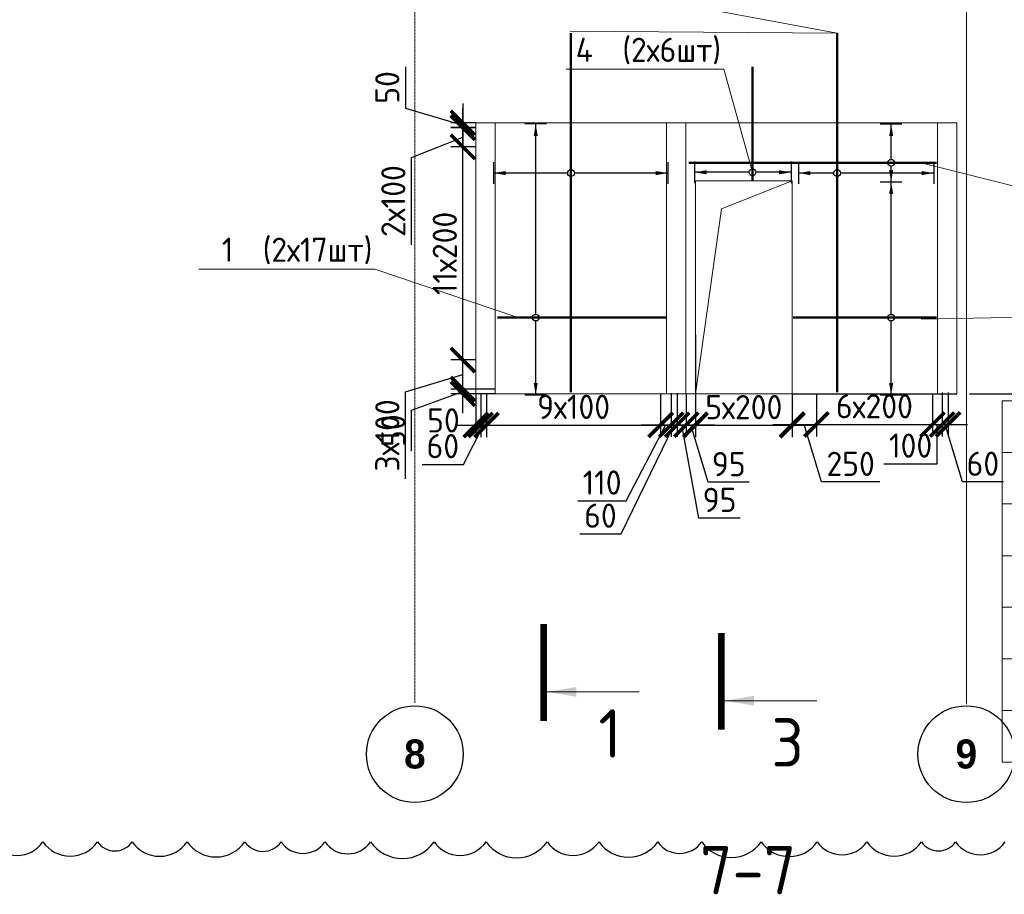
# Model space of a CAD drawing. Header units: millimetres. Extents: x 247266 to 730847, y -636031 to 10052.
# Tile 261 of 330: x 568591 to 578768, y -179055 to -170019. Entities that reach past the tile are written whole.
import ezdxf
from ezdxf import colors
from ezdxf.entities.mleader import LeaderData, LeaderLine
from ezdxf.math import Vec2, Vec3

# ---------------------------------------------------------------- set-up
doc = ezdxf.new("R2010")
doc.units = ezdxf.units.MM
doc.set_wipeout_variables(frame=1)
for name, pattern in [('______5', [1100, 800, -100, 100, -100]), ('________', [0]), ('осевая', [50.8, 31.75, -6.35, 6.35, -6.35])]:
    doc.linetypes.add(name, pattern=pattern)
for name, color, linetype, lineweight in [('Standard', 7, 'Continuous', 25), ('АрмСтер', 7, 'Continuous', 50), ('АС-Таблицы', 7, 'Continuous', 20), ('Оси', 7, '______5', 18), ('подоснова', 7, 'Continuous', 5), ('Узлы', 7, 'Continuous', 0)]:
    doc.layers.add(name, color=color, linetype=linetype, lineweight=lineweight)
doc.layers.add('Исправления', color=1, linetype='Continuous')
doc.layers.add('РАЗМЕРЫ', color=7, linetype='Continuous')
doc.styles.add('Century Gothic', font='GOTHIC.TTF')
doc.styles.add('GOST-2.304_Type-B', font='GOST_Common.ttf')
doc.styles.add('ГОСТ', font='GOST_Common.ttf')
doc.dimstyles.new('СПДС', dxfattribs={"dimscale": 100, "dimtxt": 2.5, "dimasz": 2.5, "dimexe": 1.25, "dimexo": 0, "dimtad": 1, "dimdec": 0, "dimtxsty": 'GOST-2.304_Type-B', "dimblk": 'ARCHTICK', "dimcen": 2.5, "dimdle": 2, "dimadec": 0, "dimazin": 2, "dimtfac": 0.75, "dimtdec": 0, "dimtmove": 1, "dimatfit": 3, "dimfxl": 1, "dimtolj": 1, "dimarcsym": 1})

# ---------------------------------------------------------------- blocks, each defined once
blk = doc.blocks.new('NSY101')
at = {"color": 0, "linetype": 'ByBlock', "lineweight": -2}
blk.add_circle((0, 0), 50, dxfattribs=at)
blk = doc.blocks.new('*T3260')
at = {"layer": 'DEFPOINTS', "color": 8, "linetype": 'ByBlock', "lineweight": 0}
for p, q in [((0, 3733), (4233, 3733)), ((0, 0), (0, 3733)), ((561, 0), (561, 3733)), ((1592, 0), (1592, 3733)), ((2660, 0), (2660, 3733)), ((4233, 0), (4233, 3733)), ((0, 3200), (4233, 3200)), ((0, 2667), (4233, 2667)), ((0, 2133), (4233, 2133)), ((0, 1600), (4233, 1600)), ((0, 1067), (4233, 1067)), ((0, 533), (4233, 533)), ((0, 0), (4233, 0))]:
    blk.add_line(p, q, dxfattribs=at)
at = {"layer": 'АС-Таблицы', "color": 0, "char_height": 250, "style": 'ГОСТ'}
for s, insert, width, attachment_point in [('+', (461, 3633), 361.22, 3), ('4,100', (561, 3467), 1031, 4), ('+', (2410, 3633), 568.04, 3), ('22.100', (2660, 3467), 1573.13, 4), ('+', (461, 3100), 361.22, 3), ('+', (2410, 3100), 568.04, 3), ('+', (461, 2567), 361.22, 3), ('+', (2410, 2567), 568.04, 3), ('+', (461, 2033), 361.22, 3), ('+', (2410, 2033), 568.04, 3), ('+', (461, 1500), 361.22, 3), ('+', (2410, 1500), 568.04, 3), ('+', (461, 967), 361.22, 3), ('+', (2410, 967), 568.04, 3)]:
    blk.add_mtext(s, dxfattribs=dict(at, insert=insert, width=width, attachment_point=attachment_point))
blk = doc.blocks.new('*U3033')
at = {"layer": 'РАЗМЕРЫ'}
for p, q in [((112, 800), (-112, 800)), ((112, -1000), (-112, -1000))]:
    blk.add_line(p, q, dxfattribs=at)
at = {"layer": 'РАЗМЕРЫ', "ltscale": 15}
blk.add_line((0, -1000), (0, 800), dxfattribs=at)
at = {"layer": 'РАЗМЕРЫ'}
for points in [[(0, 800), (21, 675), (-21, 675)], [(0, -1000), (21, -875), (-21, -875)]]:
    blk.add_solid(points, dxfattribs=at)
at = {"linetype": 'Continuous', "lineweight": 0}
blk.add_wipeout([(35, 0), (28, 21), (11, 33), (-11, 33), (-28, 21), (-35, 0), (-28, -21), (-11, -33), (11, -33), (28, -21)], dxfattribs=at)
at = {"color": 0, "linetype": 'ByBlock', "lineweight": -2, "ltscale": 100}
blk.add_line((-2263, 0), (1447, 0), dxfattribs=at)
at = {"layer": 'РАЗМЕРЫ'}
blk.add_circle((0, 0), 35, dxfattribs=at)
blk = doc.blocks.new('*U3032')
at = {"layer": 'РАЗМЕРЫ'}
for p, q in [((112, 400), (-112, 400)), ((112, -1000), (-112, -1000))]:
    blk.add_line(p, q, dxfattribs=at)
at = {"layer": 'РАЗМЕРЫ', "ltscale": 15}
blk.add_line((0, -1000), (0, 400), dxfattribs=at)
at = {"layer": 'РАЗМЕРЫ'}
for points in [[(0, 400), (21, 275), (-21, 275)], [(0, -1000), (21, -875), (-21, -875)]]:
    blk.add_solid(points, dxfattribs=at)
at = {"linetype": 'Continuous', "lineweight": 0}
blk.add_wipeout([(35, 0), (28, 21), (11, 33), (-11, 33), (-28, 21), (-35, 0), (-28, -21), (-11, -33), (11, -33), (28, -21)], dxfattribs=at)
at = {"color": 0, "linetype": 'ByBlock', "lineweight": -2, "ltscale": 100}
blk.add_line((-2263, 0), (1447, 0), dxfattribs=at)
at = {"layer": 'РАЗМЕРЫ'}
blk.add_circle((0, 0), 35, dxfattribs=at)
blk = doc.blocks.new('*U3408')
at = {"layer": 'РАЗМЕРЫ'}
for p, q in [((112, 600), (-112, 600)), ((112, -400), (-112, -400))]:
    blk.add_line(p, q, dxfattribs=at)
at = {"layer": 'РАЗМЕРЫ', "ltscale": 15}
blk.add_line((0, -400), (0, 600), dxfattribs=at)
at = {"layer": 'РАЗМЕРЫ'}
for points in [[(0, 600), (21, 475), (-21, 475)], [(0, -400), (21, -275), (-21, -275)]]:
    blk.add_solid(points, dxfattribs=at)
at = {"linetype": 'Continuous', "lineweight": 0}
blk.add_wipeout([(35, 0), (28, 21), (11, 33), (-11, 33), (-28, 21), (-35, 0), (-28, -21), (-11, -33), (11, -33), (28, -21)], dxfattribs=at)
at = {"color": 0, "linetype": 'ByBlock', "lineweight": -2, "ltscale": 100}
blk.add_line((-90, 0), (1090, 0), dxfattribs=at)
at = {"layer": 'РАЗМЕРЫ'}
blk.add_circle((0, 0), 35, dxfattribs=at)
blk = doc.blocks.new('*U3031')
at = {"layer": 'РАЗМЕРЫ'}
for p, q in [((112, 2000), (-112, 2000)), ((112, -800), (-112, -800))]:
    blk.add_line(p, q, dxfattribs=at)
at = {"layer": 'РАЗМЕРЫ', "ltscale": 15}
blk.add_line((0, -800), (0, 2000), dxfattribs=at)
at = {"layer": 'РАЗМЕРЫ'}
for points in [[(0, 2000), (21, 1875), (-21, 1875)], [(0, -800), (21, -675), (-21, -675)]]:
    blk.add_solid(points, dxfattribs=at)
at = {"linetype": 'Continuous', "lineweight": 0}
blk.add_wipeout([(35, 0), (28, 21), (11, 33), (-11, 33), (-28, 21), (-35, 0), (-28, -21), (-11, -33), (11, -33), (28, -21)], dxfattribs=at)
at = {"color": 0, "linetype": 'ByBlock', "lineweight": -2, "ltscale": 100}
blk.add_line((-394, 0), (1346, 0), dxfattribs=at)
at = {"layer": 'РАЗМЕРЫ'}
blk.add_circle((0, 0), 35, dxfattribs=at)
blk = doc.blocks.new('*U3030')
at = {"layer": 'РАЗМЕРЫ'}
for p, q in [((112, 1400), (-112, 1400)), ((112, -800), (-112, -800))]:
    blk.add_line(p, q, dxfattribs=at)
at = {"layer": 'РАЗМЕРЫ', "ltscale": 15}
blk.add_line((0, -800), (0, 1400), dxfattribs=at)
at = {"layer": 'РАЗМЕРЫ'}
for points in [[(0, 1400), (21, 1275), (-21, 1275)], [(0, -800), (21, -675), (-21, -675)]]:
    blk.add_solid(points, dxfattribs=at)
at = {"linetype": 'Continuous', "lineweight": 0}
blk.add_wipeout([(35, 0), (28, 21), (11, 33), (-11, 33), (-28, 21), (-35, 0), (-28, -21), (-11, -33), (11, -33), (28, -21)], dxfattribs=at)
at = {"color": 0, "linetype": 'ByBlock', "lineweight": -2, "ltscale": 100}
blk.add_line((-1012, 0), (468, 0), dxfattribs=at)
at = {"layer": 'РАЗМЕРЫ'}
blk.add_circle((0, 0), 35, dxfattribs=at)
blk = doc.blocks.new('*U3250')
at = {"layer": 'РАЗМЕРЫ'}
for p, q in [((112, 400), (-112, 400)), ((112, -200), (-112, -200))]:
    blk.add_line(p, q, dxfattribs=at)
at = {"layer": 'РАЗМЕРЫ', "ltscale": 15}
blk.add_line((0, -200), (0, 400), dxfattribs=at)
at = {"layer": 'РАЗМЕРЫ'}
for points in [[(0, 400), (21, 275), (-21, 275)], [(0, -200), (21, -75), (-21, -75)]]:
    blk.add_solid(points, dxfattribs=at)
at = {"linetype": 'Continuous', "lineweight": 0}
blk.add_wipeout([(35, 0), (28, 21), (11, 33), (-11, 33), (-28, 21), (-35, 0), (-28, -21), (-11, -33), (11, -33), (28, -21)], dxfattribs=at)
at = {"color": 0, "linetype": 'ByBlock', "lineweight": -2, "ltscale": 100}
blk.add_line((-2092, 0), (468, 0), dxfattribs=at)
at = {"layer": 'РАЗМЕРЫ'}
blk.add_circle((0, 0), 35, dxfattribs=at)
blk = doc.blocks.new('_ArchTick')
at = {"color": 0, "linetype": 'ByBlock', "const_width": 0.15}
blk.add_lwpolyline([(-0.5, -0.5), (0.5, 0.5)], dxfattribs=at)
blk = doc.blocks.new('*D3319')
at = {"layer": 'DEFPOINTS', "color": 0, "ltscale": 100}
for p in [(573172, -173835), (573506, -173835), (573506, -173885)]:
    blk.add_point(p, dxfattribs=at)
at = {"layer": 'РАЗМЕРЫ', "color": 0, "lineweight": -2}
for p, q in [((573172, -174085), (573172, -173635)), ((572641, -174052), (573172, -173860)), ((573506, -173835), (573047, -173835)), ((573506, -173885), (573047, -173885)), ((572641, -174477), (572641, -174052))]:
    blk.add_line(p, q, dxfattribs=at)
at = {"layer": 'РАЗМЕРЫ', "color": 0, "lineweight": -2, "ltscale": 100, "xscale": 250, "yscale": 250, "zscale": 250}
for p, rotation in [((573172, -173835), 270), ((573172, -173885), 90)]:
    blk.add_blockref('_ArchTick', p, dxfattribs=dict(at, rotation=rotation))
at = {"layer": 'РАЗМЕРЫ', "color": 0, "ltscale": 100, "insert": (572453, -174265), "char_height": 250, "attachment_point": 5, "rotation": 90, "style": 'GOST-2.304_Type-B'}
blk.add_mtext('\\A1;50', dxfattribs=at)
blk = doc.blocks.new('*D3320')
at = {"layer": 'DEFPOINTS', "color": 0, "ltscale": 100}
for p in [(573172, -171135), (573306, -171085), (573306, -171135)]:
    blk.add_point(p, dxfattribs=at)
at = {"layer": 'РАЗМЕРЫ', "color": 0, "lineweight": -2}
for p, q in [((572578, -170507), (572578, -170932)), ((572578, -170932), (573172, -171110)), ((573172, -170885), (573172, -171335)), ((573306, -171085), (573047, -171085)), ((573306, -171135), (573047, -171135))]:
    blk.add_line(p, q, dxfattribs=at)
at = {"layer": 'РАЗМЕРЫ', "color": 0, "lineweight": -2, "ltscale": 100, "xscale": 250, "yscale": 250, "zscale": 250}
for p, rotation in [((573172, -171085), 270), ((573172, -171135), 90)]:
    blk.add_blockref('_ArchTick', p, dxfattribs=dict(at, rotation=rotation))
at = {"layer": 'РАЗМЕРЫ', "color": 0, "ltscale": 100, "insert": (572391, -170719), "char_height": 250, "attachment_point": 5, "rotation": 90, "style": 'GOST-2.304_Type-B'}
blk.add_mtext('\\A1;50', dxfattribs=at)
blk = doc.blocks.new('*D3261')
at = {"layer": 'DEFPOINTS', "color": 0, "ltscale": 100}
for p in [(573172, -171334), (573283, -171334), (573306, -173535)]:
    blk.add_point(p, dxfattribs=at)
at = {"layer": 'РАЗМЕРЫ', "color": 0, "lineweight": -2}
for p, q in [((573172, -173735), (573172, -171134)), ((573283, -171334), (573047, -171334)), ((573306, -173535), (573047, -173535))]:
    blk.add_line(p, q, dxfattribs=at)
at = {"layer": 'РАЗМЕРЫ', "color": 0, "lineweight": -2, "ltscale": 100, "xscale": 250, "yscale": 250, "zscale": 250}
for p, rotation in [((573172, -171334), 90), ((573172, -173535), 270)]:
    blk.add_blockref('_ArchTick', p, dxfattribs=dict(at, rotation=rotation))
at = {"layer": 'РАЗМЕРЫ', "color": 0, "ltscale": 100, "insert": (572985, -172434), "char_height": 250, "attachment_point": 5, "rotation": 90, "style": 'GOST-2.304_Type-B'}
blk.add_mtext('\\A1;11х200', dxfattribs=at)
blk = doc.blocks.new('*D3262')
at = {"layer": 'DEFPOINTS', "color": 0, "ltscale": 100}
for p in [(573172, -173535), (573306, -173535), (573306, -173835)]:
    blk.add_point(p, dxfattribs=at)
at = {"layer": 'РАЗМЕРЫ', "color": 0, "lineweight": -2}
for p, q in [((573172, -174035), (573172, -173335)), ((573306, -173535), (573047, -173535)), ((572578, -173863), (573172, -173685)), ((572578, -174764), (572578, -173863)), ((573306, -173835), (573047, -173835))]:
    blk.add_line(p, q, dxfattribs=at)
at = {"layer": 'РАЗМЕРЫ', "color": 0, "lineweight": -2, "ltscale": 100, "xscale": 250, "yscale": 250, "zscale": 250}
for p, rotation in [((573172, -173535), 90), ((573172, -173835), 270)]:
    blk.add_blockref('_ArchTick', p, dxfattribs=dict(at, rotation=rotation))
at = {"layer": 'РАЗМЕРЫ', "color": 0, "ltscale": 100, "insert": (572391, -174314), "char_height": 250, "attachment_point": 5, "rotation": 90, "style": 'GOST-2.304_Type-B'}
blk.add_mtext('\\A1;3х100', dxfattribs=at)
blk = doc.blocks.new('_None')
blk = doc.blocks.new('*D3324')
at = {"layer": 'DEFPOINTS', "color": 0, "ltscale": 100}
for p in [(573172, -171134), (573306, -171134), (573306, -171334)]:
    blk.add_point(p, dxfattribs=at)
at = {"layer": 'РАЗМЕРЫ', "color": 0, "lineweight": -2}
for p, q in [((573172, -171534), (573172, -170934)), ((573306, -171134), (573047, -171134)), ((572641, -171443), (573172, -171234)), ((573306, -171334), (573047, -171334)), ((572641, -172344), (572641, -171443))]:
    blk.add_line(p, q, dxfattribs=at)
at = {"layer": 'РАЗМЕРЫ', "color": 0, "lineweight": -2, "ltscale": 100, "xscale": 250, "yscale": 250, "zscale": 250}
for p, rotation in [((573172, -171134), 90), ((573172, -171334), 270)]:
    blk.add_blockref('_ArchTick', p, dxfattribs=dict(at, rotation=rotation))
at = {"layer": 'РАЗМЕРЫ', "color": 0, "ltscale": 100, "insert": (572453, -171893), "char_height": 250, "attachment_point": 5, "rotation": 90, "style": 'GOST-2.304_Type-B'}
blk.add_mtext('\\A1;2х100', dxfattribs=at)
blk = doc.blocks.new('*D3306')
at = {"layer": 'DEFPOINTS', "color": 0, "ltscale": 100}
for p in [(573306, -173885), (573356, -173885), (573356, -174207)]:
    blk.add_point(p, dxfattribs=at)
at = {"layer": 'РАЗМЕРЫ', "color": 0, "lineweight": -2}
for p, q in [((573306, -173885), (573306, -174332)), ((573356, -173885), (573356, -174332)), ((573106, -174207), (573556, -174207))]:
    blk.add_line(p, q, dxfattribs=at)
at = {"layer": 'РАЗМЕРЫ', "color": 0, "lineweight": -2, "ltscale": 100, "xscale": 250, "yscale": 250, "zscale": 250}
blk.add_blockref('_ArchTick', (573306, -174207), dxfattribs=at)
at = {"layer": 'РАЗМЕРЫ', "color": 0, "lineweight": -2, "ltscale": 100, "xscale": 250, "yscale": 250, "zscale": 250, "rotation": 180}
blk.add_blockref('_ArchTick', (573356, -174207), dxfattribs=at)
at = {"layer": 'РАЗМЕРЫ', "color": 0, "ltscale": 100, "insert": (572971, -174159), "char_height": 250, "attachment_point": 5, "style": 'GOST-2.304_Type-B'}
blk.add_mtext('\\A1;50', dxfattribs=at)
blk = doc.blocks.new('*D3307')
at = {"layer": 'DEFPOINTS', "color": 0, "ltscale": 100}
for p in [(573356, -173877), (573416, -173877), (573416, -174207)]:
    blk.add_point(p, dxfattribs=at)
at = {"layer": 'РАЗМЕРЫ', "color": 0, "lineweight": -2}
for p, q in [((573356, -173877), (573356, -174332)), ((573416, -173877), (573416, -174332)), ((573156, -174207), (573616, -174207)), ((573178, -174613), (573386, -174207)), ((572752, -174613), (573178, -174613))]:
    blk.add_line(p, q, dxfattribs=at)
at = {"layer": 'РАЗМЕРЫ', "color": 0, "lineweight": -2, "ltscale": 100, "xscale": 250, "yscale": 250, "zscale": 250}
blk.add_blockref('_ArchTick', (573356, -174207), dxfattribs=at)
at = {"layer": 'РАЗМЕРЫ', "color": 0, "lineweight": -2, "ltscale": 100, "xscale": 250, "yscale": 250, "zscale": 250, "rotation": 180}
blk.add_blockref('_ArchTick', (573416, -174207), dxfattribs=at)
at = {"layer": 'РАЗМЕРЫ', "color": 0, "ltscale": 100, "insert": (572965, -174425), "char_height": 250, "attachment_point": 5, "style": 'GOST-2.304_Type-B'}
blk.add_mtext('\\A1;60', dxfattribs=at)
blk = doc.blocks.new('*D3308')
at = {"layer": 'DEFPOINTS', "color": 0, "ltscale": 100}
for p in [(573416, -173877), (575216, -173954), (575216, -174207)]:
    blk.add_point(p, dxfattribs=at)
at = {"layer": 'РАЗМЕРЫ', "color": 0, "lineweight": -2}
for p, q in [((573416, -173877), (573416, -174332)), ((575216, -173954), (575216, -174332)), ((573216, -174207), (575416, -174207))]:
    blk.add_line(p, q, dxfattribs=at)
at = {"layer": 'РАЗМЕРЫ', "color": 0, "lineweight": -2, "ltscale": 100, "xscale": 250, "yscale": 250, "zscale": 250, "rotation": 180}
blk.add_blockref('_ArchTick', (573416, -174207), dxfattribs=at)
at = {"layer": 'РАЗМЕРЫ', "color": 0, "lineweight": -2, "ltscale": 100, "xscale": 250, "yscale": 250, "zscale": 250}
blk.add_blockref('_ArchTick', (575216, -174207), dxfattribs=at)
at = {"layer": 'РАЗМЕРЫ', "color": 0, "ltscale": 100, "insert": (574316, -174019), "char_height": 250, "attachment_point": 5, "style": 'GOST-2.304_Type-B'}
blk.add_mtext('\\A1;9х100', dxfattribs=at)
blk = doc.blocks.new('*D3309')
at = {"layer": 'DEFPOINTS', "color": 0, "ltscale": 100}
for p in [(575216, -173893), (575326, -173877), (575326, -174204)]:
    blk.add_point(p, dxfattribs=at)
at = {"layer": 'РАЗМЕРЫ', "color": 0, "lineweight": -2}
for p, q in [((575216, -173893), (575216, -174329)), ((575326, -173877), (575326, -174329)), ((574861, -174989), (575271, -174204)), ((575016, -174204), (575526, -174204)), ((574361, -174989), (574861, -174989))]:
    blk.add_line(p, q, dxfattribs=at)
at = {"layer": 'РАЗМЕРЫ', "color": 0, "lineweight": -2, "ltscale": 100, "xscale": 250, "yscale": 250, "zscale": 250}
blk.add_blockref('_ArchTick', (575216, -174204), dxfattribs=at)
at = {"layer": 'РАЗМЕРЫ', "color": 0, "lineweight": -2, "ltscale": 100, "xscale": 250, "yscale": 250, "zscale": 250, "rotation": 180}
blk.add_blockref('_ArchTick', (575326, -174204), dxfattribs=at)
at = {"layer": 'РАЗМЕРЫ', "color": 0, "ltscale": 100, "insert": (574611, -174801), "char_height": 250, "attachment_point": 5, "style": 'GOST-2.304_Type-B'}
blk.add_mtext('\\A1;110', dxfattribs=at)
blk = doc.blocks.new('*D3310')
at = {"layer": 'DEFPOINTS', "color": 0, "ltscale": 100}
for p in [(575326, -173877), (575387, -173877), (575387, -174204)]:
    blk.add_point(p, dxfattribs=at)
at = {"layer": 'РАЗМЕРЫ', "color": 0, "lineweight": -2}
for p, q in [((575326, -173877), (575326, -174329)), ((575387, -173877), (575387, -174329)), ((574807, -175331), (575357, -174204)), ((575126, -174204), (575587, -174204)), ((574382, -175331), (574807, -175331))]:
    blk.add_line(p, q, dxfattribs=at)
at = {"layer": 'РАЗМЕРЫ', "color": 0, "lineweight": -2, "ltscale": 100, "xscale": 250, "yscale": 250, "zscale": 250}
blk.add_blockref('_ArchTick', (575326, -174204), dxfattribs=at)
at = {"layer": 'РАЗМЕРЫ', "color": 0, "lineweight": -2, "ltscale": 100, "xscale": 250, "yscale": 250, "zscale": 250, "rotation": 180}
blk.add_blockref('_ArchTick', (575387, -174204), dxfattribs=at)
at = {"layer": 'РАЗМЕРЫ', "color": 0, "ltscale": 100, "insert": (574594, -175143), "char_height": 250, "attachment_point": 5, "style": 'GOST-2.304_Type-B'}
blk.add_mtext('\\A1;60', dxfattribs=at)
blk = doc.blocks.new('*D3311')
at = {"layer": 'DEFPOINTS', "color": 0, "ltscale": 100}
for p in [(575387, -173877), (575481, -173891), (575481, -174204)]:
    blk.add_point(p, dxfattribs=at)
at = {"layer": 'РАЗМЕРЫ', "color": 0, "lineweight": -2}
for p, q in [((575387, -173877), (575387, -174329)), ((575481, -173891), (575481, -174329)), ((575187, -174204), (575681, -174204)), ((575612, -175168), (575434, -174204)), ((576038, -175168), (575612, -175168))]:
    blk.add_line(p, q, dxfattribs=at)
at = {"layer": 'РАЗМЕРЫ', "color": 0, "lineweight": -2, "ltscale": 100, "xscale": 250, "yscale": 250, "zscale": 250}
blk.add_blockref('_ArchTick', (575387, -174204), dxfattribs=at)
at = {"layer": 'РАЗМЕРЫ', "color": 0, "lineweight": -2, "ltscale": 100, "xscale": 250, "yscale": 250, "zscale": 250, "rotation": 180}
blk.add_blockref('_ArchTick', (575481, -174204), dxfattribs=at)
at = {"layer": 'РАЗМЕРЫ', "color": 0, "ltscale": 100, "insert": (575825, -174980), "char_height": 250, "attachment_point": 5, "style": 'GOST-2.304_Type-B'}
blk.add_mtext('\\A1;95', dxfattribs=at)
blk = doc.blocks.new('*D3325')
at = {"layer": 'DEFPOINTS', "color": 0, "ltscale": 100}
for p in [(575576, -173276), (575481, -173891), (575576, -174204)]:
    blk.add_point(p, dxfattribs=at)
at = {"layer": 'РАЗМЕРЫ', "color": 0, "lineweight": -2}
for p, q in [((575576, -173276), (575576, -174329)), ((575481, -173891), (575481, -174329)), ((575281, -174204), (575776, -174204)), ((575707, -174798), (575529, -174204)), ((576132, -174798), (575707, -174798))]:
    blk.add_line(p, q, dxfattribs=at)
at = {"layer": 'РАЗМЕРЫ', "color": 0, "lineweight": -2, "ltscale": 100, "xscale": 250, "yscale": 250, "zscale": 250}
blk.add_blockref('_ArchTick', (575481, -174204), dxfattribs=at)
at = {"layer": 'РАЗМЕРЫ', "color": 0, "lineweight": -2, "ltscale": 100, "xscale": 250, "yscale": 250, "zscale": 250, "rotation": 180}
blk.add_blockref('_ArchTick', (575576, -174204), dxfattribs=at)
at = {"layer": 'РАЗМЕРЫ', "color": 0, "ltscale": 100, "insert": (575920, -174611), "char_height": 250, "attachment_point": 5, "style": 'GOST-2.304_Type-B'}
blk.add_mtext('\\A1;95', dxfattribs=at)
blk = doc.blocks.new('*D3326')
at = {"layer": 'DEFPOINTS', "color": 0, "ltscale": 100}
for p in [(575576, -173885), (576576, -173885), (576576, -174209)]:
    blk.add_point(p, dxfattribs=at)
at = {"layer": 'РАЗМЕРЫ', "color": 0, "lineweight": -2}
for p, q in [((575576, -173885), (575576, -174334)), ((576576, -173885), (576576, -174334)), ((575376, -174209), (576776, -174209))]:
    blk.add_line(p, q, dxfattribs=at)
at = {"layer": 'РАЗМЕРЫ', "color": 0, "lineweight": -2, "ltscale": 100, "xscale": 250, "yscale": 250, "zscale": 250, "rotation": 180}
blk.add_blockref('_ArchTick', (575576, -174209), dxfattribs=at)
at = {"layer": 'РАЗМЕРЫ', "color": 0, "lineweight": -2, "ltscale": 100, "xscale": 250, "yscale": 250, "zscale": 250}
blk.add_blockref('_ArchTick', (576576, -174209), dxfattribs=at)
at = {"layer": 'РАЗМЕРЫ', "color": 0, "ltscale": 100, "insert": (576076, -174022), "char_height": 250, "attachment_point": 5, "style": 'GOST-2.304_Type-B'}
blk.add_mtext('\\A1;5х200', dxfattribs=at)
blk = doc.blocks.new('*D3327')
at = {"layer": 'DEFPOINTS', "color": 0, "ltscale": 100}
for p in [(576576, -173885), (576826, -173891), (576826, -174201)]:
    blk.add_point(p, dxfattribs=at)
at = {"layer": 'РАЗМЕРЫ', "color": 0, "lineweight": -2}
for p, q in [((576576, -173885), (576576, -174326)), ((576826, -173891), (576826, -174326)), ((576376, -174201), (577026, -174201)), ((576880, -174795), (576701, -174201)), ((577480, -174795), (576880, -174795))]:
    blk.add_line(p, q, dxfattribs=at)
at = {"layer": 'РАЗМЕРЫ', "color": 0, "lineweight": -2, "ltscale": 100, "xscale": 250, "yscale": 250, "zscale": 250, "rotation": 180}
blk.add_blockref('_ArchTick', (576576, -174201), dxfattribs=at)
at = {"layer": 'РАЗМЕРЫ', "color": 0, "lineweight": -2, "ltscale": 100, "xscale": 250, "yscale": 250, "zscale": 250}
blk.add_blockref('_ArchTick', (576826, -174201), dxfattribs=at)
at = {"layer": 'РАЗМЕРЫ', "color": 0, "ltscale": 100, "insert": (577180, -174608), "char_height": 250, "attachment_point": 5, "style": 'GOST-2.304_Type-B'}
blk.add_mtext('\\A1;250', dxfattribs=at)
blk = doc.blocks.new('*D3312')
at = {"layer": 'DEFPOINTS', "color": 0, "ltscale": 100}
for p in [(576826, -173891), (578026, -173891), (578026, -174201)]:
    blk.add_point(p, dxfattribs=at)
at = {"layer": 'РАЗМЕРЫ', "color": 0, "lineweight": -2}
for p, q in [((576826, -173891), (576826, -174326)), ((578026, -173891), (578026, -174326)), ((576626, -174201), (578226, -174201))]:
    blk.add_line(p, q, dxfattribs=at)
at = {"layer": 'РАЗМЕРЫ', "color": 0, "lineweight": -2, "ltscale": 100, "xscale": 250, "yscale": 250, "zscale": 250, "rotation": 180}
blk.add_blockref('_ArchTick', (576826, -174201), dxfattribs=at)
at = {"layer": 'РАЗМЕРЫ', "color": 0, "lineweight": -2, "ltscale": 100, "xscale": 250, "yscale": 250, "zscale": 250}
blk.add_blockref('_ArchTick', (578026, -174201), dxfattribs=at)
at = {"layer": 'РАЗМЕРЫ', "color": 0, "ltscale": 100, "insert": (577426, -174013), "char_height": 250, "attachment_point": 5, "style": 'GOST-2.304_Type-B'}
blk.add_mtext('\\A1;6х200', dxfattribs=at)
blk = doc.blocks.new('*D3257')
at = {"layer": 'DEFPOINTS', "color": 0, "ltscale": 100}
for p in [(578026, -173891), (578126, -173871), (578126, -174201)]:
    blk.add_point(p, dxfattribs=at)
at = {"layer": 'РАЗМЕРЫ', "color": 0, "lineweight": -2}
for p, q in [((578026, -173891), (578026, -174326)), ((578126, -173871), (578126, -174326)), ((577826, -174201), (578326, -174201)), ((578075, -174607), (578076, -174201)), ((577524, -174607), (578075, -174607))]:
    blk.add_line(p, q, dxfattribs=at)
at = {"layer": 'РАЗМЕРЫ', "color": 0, "lineweight": -2, "ltscale": 100, "xscale": 250, "yscale": 250, "zscale": 250}
blk.add_blockref('_ArchTick', (578026, -174201), dxfattribs=at)
at = {"layer": 'РАЗМЕРЫ', "color": 0, "lineweight": -2, "ltscale": 100, "xscale": 250, "yscale": 250, "zscale": 250, "rotation": 180}
blk.add_blockref('_ArchTick', (578126, -174201), dxfattribs=at)
at = {"layer": 'РАЗМЕРЫ', "color": 0, "ltscale": 100, "insert": (577800, -174419), "char_height": 250, "attachment_point": 5, "style": 'GOST-2.304_Type-B'}
blk.add_mtext('\\A1;100', dxfattribs=at)
blk = doc.blocks.new('*D3258')
at = {"layer": 'DEFPOINTS', "color": 0, "ltscale": 100}
for p in [(578126, -173871), (578187, -173871), (578187, -174201)]:
    blk.add_point(p, dxfattribs=at)
at = {"layer": 'РАЗМЕРЫ', "color": 0, "lineweight": -2}
for p, q in [((578126, -173871), (578126, -174326)), ((578187, -173871), (578187, -174326)), ((577926, -174201), (578387, -174201)), ((578335, -174795), (578157, -174201)), ((578760, -174795), (578335, -174795))]:
    blk.add_line(p, q, dxfattribs=at)
at = {"layer": 'РАЗМЕРЫ', "color": 0, "lineweight": -2, "ltscale": 100, "xscale": 250, "yscale": 250, "zscale": 250}
blk.add_blockref('_ArchTick', (578126, -174201), dxfattribs=at)
at = {"layer": 'РАЗМЕРЫ', "color": 0, "lineweight": -2, "ltscale": 100, "xscale": 250, "yscale": 250, "zscale": 250, "rotation": 180}
blk.add_blockref('_ArchTick', (578187, -174201), dxfattribs=at)
at = {"layer": 'РАЗМЕРЫ', "color": 0, "ltscale": 100, "insert": (578547, -174607), "char_height": 250, "attachment_point": 5, "style": 'GOST-2.304_Type-B'}
blk.add_mtext('\\A1;60', dxfattribs=at)

msp = doc.modelspace()

# ---------------------------------------------------------------- linework, layer by layer
at = {"linetype": 'Continuous', "lineweight": 25, "transparency": 33554687}
for p, q in [((573506.15, -173885.15), (573306.15, -173885.15)), ((576576.15, -173885.15), (578076.15, -173885.15)), ((578076.15, -173885.15), (578276.15, -173885.15))]:
    msp.add_line(p, q, dxfattribs=at)
msp.add_lwpolyline([(578408.49, -173885.15), (581369.46, -173885.15)])
at = {"layer": 'Standard', "linetype": '________', "lineweight": 0, "transparency": 33554687}
for p, q in [((573306.15, -171085.15), (573306.15, -171685.15)), ((573306.15, -171085.15), (578276.15, -171085.15)), ((573506.15, -171685.15), (573506.15, -171085.15)), ((575276.15, -171085.15), (575276.15, -173885.15)), ((575476.15, -173885.15), (575476.15, -171085.15)), ((578076.15, -171085.15), (578076.15, -173885.15)), ((578276.15, -173885.15), (578276.15, -171085.15)), ((578276.15, -171085.15), (578276.15, -173885.15)), ((573306.15, -173885.15), (573306.15, -171685.15)), ((573506.15, -171685.15), (573506.15, -173885.15)), ((575576.15, -173885.15), (575576.15, -171685.15)), ((575576.15, -171685.15), (576576.15, -171685.15)), ((576576.15, -171685.15), (576576.15, -173885.15)), ((578276.15, -173885.15), (573306.15, -173885.15)), ((575276.15, -173885.15), (575476.15, -173885.15)), ((575476.15, -173885.15), (575576.15, -173885.15))]:
    msp.add_line(p, q, dxfattribs=at)
msp.add_lwpolyline([(575576.15, -173885.15), (575846.2, -171972.58), (576576.15, -171685.15)], dxfattribs=at)
at = {"layer": 'Исправления'}
msp.add_lwpolyline([(568297.35, -178514.19, 0.52056705), (568831.82, -178514.19, 0.52056705), (569395.05, -178514.19, 0.52056705), (569753.63, -178514.19, 0.52056705), (570321.95, -178514.19, 0.52056705), (570918.12, -178514.19, 0.52056705), (571292.75, -178514.19, 0.52056705), (571746.47, -178514.19, 0.52056705), (572218.02, -178514.19, 0.52056705), (572875.2, -178514.19, 0.52056705), (573411.62, -178514.19, 0.52056705), (574041.48, -178514.19, 0.52056705), (574578.95, -178514.19, 0.52056705), (575185.74, -178514.19, 0.52056705), (575640.24, -178514.19, 0.52056705), (576254.95, -178514.19, 0.52056705), (576834.8, -178514.19, 0.52056705), (577347.76, -178514.19, 0.52056705), (577911.46, -178514.19, 0.52056705), (578265.41, -178514.19, 0.52056705), (578776.53, -178514.19, 0.52056705)], format="xyb", dxfattribs=at)
at = {"layer": 'Оси', "linetype": 'осевая', "lineweight": 0, "ltscale": 0.3, "transparency": 33554687}
for p, q in [((572676.15, -168722.51), (572676.15, -177078.63)), ((578376.15, -168722.51), (578376.15, -177078.63)), ((578376.15, -168735.39), (578376.15, -177091.5))]:
    msp.add_line(p, q, dxfattribs=at)
at = {"layer": 'Узлы', "linetype": 'Continuous', "lineweight": 0}
for p, q in [((574042.65, -176963.98, 200), (574992.65, -176963.98, 200)), ((575878.86, -177055.32, 200), (576828.86, -177055.32, 200))]:
    msp.add_line(p, q, dxfattribs=at)
at = {"layer": 'Узлы', "linetype": 'Continuous', "lineweight": 0, "const_width": 70, "elevation": 200}
for points in [[(574007.65, -177263.98), (574007.65, -176263.98)], [(575843.86, -177355.32), (575843.86, -176355.32)]]:
    msp.add_lwpolyline(points, dxfattribs=at)
at = {"layer": 'Узлы', "linetype": 'Continuous', "lineweight": 0}
for points in [[(574042.65, -176963.98, 200), (574343.1, -177014.25, 200), (574343.1, -176913.7, 200)], [(575878.86, -177055.32, 200), (576179.31, -177105.59, 200), (576179.31, -177005.04, 200)]]:
    msp.add_solid(points, dxfattribs=at)

# ---------------------------------------------------------------- block references
msp.add_blockref('*T3260', (578745.69, -177689.57))
at = {"layer": 'Оси', "linetype": 'Continuous', "lineweight": 25, "transparency": 33554687, "xscale": 9.999999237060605, "yscale": 9.999999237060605, "zscale": 9.999999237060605}
for p in [(572675.6, -177607.37), (578375.6, -177607.37)]:
    msp.add_blockref('NSY101', p, dxfattribs=at)

# ---------------------------------------------------------------- texts
at = {"layer": 'Оси', "linetype": 'Continuous', "lineweight": 25, "transparency": 33554687, "char_height": 300, "width": 385, "attachment_point": 5, "style": 'Century Gothic'}
for s, insert in [('\\A1;{\\fCentury Gothic|i0|b1;\\H300.000000;\\W1.000000;\\C16;8}\\P', (572675.6, -177607.37)), ('\\A1;{\\fCentury Gothic|i0|b1;\\H300.000000;\\W1.000000;\\C16;9}\\P', (578375.6, -177607.37))]:
    msp.add_mtext(s, dxfattribs=dict(at, insert=insert))
at = {"layer": 'РАЗМЕРЫ', "insert": (576120.42, -178805.13), "char_height": 500, "attachment_point": 5, "style": 'GOST-2.304_Type-B'}
msp.add_mtext_dynamic_manual_height_columns('7-7', width=3941.2128, gutter_width=625, heights=[0], dxfattribs=at)
at = {"layer": 'Узлы', "linetype": 'Continuous', "lineweight": 0, "char_height": 500, "attachment_point": 5, "style": 'GOST-2.304_Type-B'}
for s, insert in [('1', (574692.65, -177393.98, 200)), ('3', (576528.86, -177485.32, 200))]:
    msp.add_mtext_dynamic_manual_height_columns(s, width=723.8798, gutter_width=25, heights=[0], dxfattribs=dict(at, insert=insert))

# ---------------------------------------------------------------- dimensions: what is measured, and where the dimension line sits
at = {"layer": 'РАЗМЕРЫ'}
dim = msp.add_linear_dim(base=(573172.27, -171135.15), p1=(573306.15, -171085.15), p2=(573306.15, -171135.15), angle=90, dimstyle='СПДС', dxfattribs=at)
dim.commit()
dim.dimension.update_dxf_attribs({"geometry": '*D3320', "text_midpoint": (572390.52, -170869.41)})
dim = msp.add_linear_dim(base=(573172.27, -171134.24), p1=(573306.15, -171334.24), p2=(573306.15, -171134.24), angle=90, text='2х100', dimstyle='СПДС', dxfattribs=at)
dim.commit()
dim.dimension.update_dxf_attribs({"geometry": '*D3324', "text_midpoint": (572641.02, -171505.34), "dimtype": 160})
for base, p1, p2, text, picture, middle in [((573172.27, -171333.76), (573306.15, -173535.15), (573282.65, -171333.76), '11х200', '*D3261', (572984.65, -172434.46)), ((573172.27, -173535.15), (573306.15, -173835.15), (573306.15, -173535.15), '3х100', '*D3262', (572390.52, -173925.89))]:
    dim = msp.add_linear_dim(base=base, p1=p1, p2=p2, angle=90, text=text, dimstyle='СПДС', dxfattribs=at)
    dim.commit()
    dim.dimension.update_dxf_attribs({"geometry": picture, "text_midpoint": middle})

# ---------------------------------------------------------------- next in the draw order: block references
at = {"layer": 'АрмСтер', "ltscale": 15, "rotation": 90}
for name, p in [('*U3033', (574289.28, -171603.92)), ('*U3032', (577039.72, -171603.92)), ('*U3408', (576165.6, -171595.59))]:
    msp.add_blockref(name, p, dxfattribs=at)

# ---------------------------------------------------------------- next in the draw order: block references
at = {"layer": 'АрмСтер', "ltscale": 15}
for name, p in [('*U3031', (573924.88, -173096.73)), ('*U3030', (577598.74, -173096.73))]:
    msp.add_blockref(name, p, dxfattribs=at)

# ---------------------------------------------------------------- next in the draw order: leaders
at = {"layer": 'подоснова'}
ml = msp.add_multileader_mtext('Standard', dxfattribs=at)
ml.set_content('3 ', color=256, style='GOST-2.304_Type-B')
ml.set_leader_properties(color=256, linetype='ByLayer', lineweight=15)
ml.set_arrow_properties(name='NONE')
ml.build(insert=Vec2(0, 0))
ml.multileader.update_dxf_attribs({"text_left_attachment_type": 6, "text_right_attachment_type": 6, "dogleg_length": 10, "arrow_head_size": 18})
ctx = ml.context
ctx.base_point, ctx.char_height, ctx.arrow_head_size, ctx.landing_gap_size, ctx.plane_origin = Vec3(573211.22, -169478.99), 250, 18, 20, Vec3(568998.47, -166103.8)
ctx.left_attachment, ctx.right_attachment, ctx.text_align_type = 6, 6, 1
notes = []
notes.append((ctx, [(1, (1, 1, 0), (573386.29, -169479.24), (-1, 0), 10, [(1, [(574278.74, -170138.28), (577039.72, -170157.15)], 0, [])])]))
ctx.mtext.insert, ctx.mtext.alignment, ctx.mtext.flow_direction = Vec3(573293.72, -169178.99), 2, 5
for ctx, leaders in notes:
    for number, flags, end, landing, length, lines in leaders:
        leader = LeaderData()
        leader.index, (leader.has_last_leader_line, leader.has_dogleg_vector, leader.attachment_direction) = number, flags
        leader.last_leader_point, leader.dogleg_vector, leader.dogleg_length = Vec3(end), Vec3(landing), length
        for number, points, colour, breaks in lines:
            line = LeaderLine()
            line.index, line.vertices, line.color, line.breaks = number, Vec3.list(points), colors.encode_raw_color(colour), breaks
            leader.lines.append(line)
        ctx.leaders.append(leader)

# ---------------------------------------------------------------- next in the draw order: block references
at = {"layer": 'АрмСтер', "ltscale": 15}
msp.add_blockref('*U3250', (577598.74, -171497.39), dxfattribs=at)

# ---------------------------------------------------------------- next in the draw order: dimensions: what is measured, and where the dimension line sits
at = {"layer": 'РАЗМЕРЫ'}
for base, p1, p2, picture, middle in [((575576.15, -174204.17), (575481.43, -173890.68), (575576.15, -173275.94), '*D3325', (575769.53, -174610.67)), ((576826.43, -174201.25), (576576.15, -173885.15), (576826.43, -173890.68), '*D3327', (576942.03, -174607.75)), ((578186.78, -174200.73), (578126.43, -173871.03), (578186.78, -173871.03), '*D3258', (578397.34, -174607.23))]:
    dim = msp.add_linear_dim(base=base, p1=p1, p2=p2, dimstyle='СПДС', dxfattribs=at)
    dim.commit()
    dim.dimension.update_dxf_attribs({"geometry": picture, "text_midpoint": middle})
dim = msp.add_linear_dim(base=(573172.27, -173835.15), p1=(573506.15, -173885.15), p2=(573506.15, -173835.15), angle=90, dimstyle='СПДС', dxfattribs=at)
dim.commit()
dim.dimension.update_dxf_attribs({"geometry": '*D3319', "text_midpoint": (572641.02, -174114.36), "dimtype": 160})
for base, p1, p2, picture, middle in [((573416.43, -174206.77), (573356.08, -173877.15), (573416.43, -173877.15), '*D3307', (573115.17, -174613.02)), ((573356.15, -174206.77), (573306.15, -173885.15), (573356.15, -173885.15), '*D3306', (572971.45, -174347.02)), ((575326.43, -174204.17), (575216.43, -173893.15), (575326.43, -173877.15), '*D3309', (574798.88, -174988.99)), ((575386.78, -174204.17), (575326.43, -173877.15), (575386.78, -173877.15), '*D3310', (574744.33, -175330.57)), ((575481.43, -174204.17), (575386.78, -173877.15), (575481.43, -173890.68, -200), '*D3311', (575674.73, -175167.66)), ((578126.43, -174200.73), (578026.43, -173890.68), (578126.43, -173871.03), '*D3257', (578012.23, -174606.98))]:
    dim = msp.add_linear_dim(base=base, p1=p1, p2=p2, dimstyle='СПДС', dxfattribs=at)
    dim.commit()
    dim.dimension.update_dxf_attribs({"geometry": picture, "text_midpoint": middle, "dimtype": 160})
dim = msp.add_linear_dim(base=(575216.43, -174206.77), p1=(573416.43, -173877.15), p2=(575216.43, -173954.35), text='9х100', dimstyle='СПДС', dxfattribs=at)
dim.commit()
dim.dimension.update_dxf_attribs({"geometry": '*D3308', "text_midpoint": (574316.43, -174206.77), "dimtype": 160})
for base, p1, p2, text, picture, middle in [((576576.15, -174209.31), (575576.15, -173885.15), (576576.15, -173885.15), '5х200', '*D3326', (576076.15, -174021.69)), ((578026.43, -174200.73), (576826.43, -173890.68), (578026.43, -173890.68, -200), '6х200', '*D3312', (577426.43, -174013.11))]:
    dim = msp.add_linear_dim(base=base, p1=p1, p2=p2, text=text, dimstyle='СПДС', dxfattribs=at)
    dim.commit()
    dim.dimension.update_dxf_attribs({"geometry": picture, "text_midpoint": middle})

# ---------------------------------------------------------------- next in the draw order: leaders
at = {"layer": 'подоснова'}
ml = msp.add_multileader_mtext('Standard', dxfattribs=at)
ml.set_content('1  (2х17шт)', color=256, style='GOST-2.304_Type-B')
ml.set_leader_properties(color=256, linetype='ByLayer', lineweight=15)
ml.set_arrow_properties(name='NONE')
ml.build(insert=Vec2(0, 0))
ml.multileader.update_dxf_attribs({"text_left_attachment_type": 6, "text_right_attachment_type": 6, "dogleg_length": 10, "arrow_head_size": 18})
ctx = ml.context
ctx.base_point, ctx.char_height, ctx.arrow_head_size, ctx.landing_gap_size, ctx.plane_origin = Vec3(570664.86, -172570.72), 250, 18, 20, Vec3(568345.13, -169195.54)
ctx.left_attachment, ctx.right_attachment, ctx.text_align_type = 6, 6, 1
notes = []
notes.append((ctx, [(0, (1, 1, 0), (572261.74, -172595.74), (-1, 0), 10, [(0, [(573738.28, -173096.73)], 0, [])])]))
ctx.mtext.insert, ctx.mtext.alignment, ctx.mtext.flow_direction = Vec3(571457.97, -172270.72), 2, 5
ml = msp.add_multileader_mtext('Standard', dxfattribs=at)
ml.set_content('1  (2х13шт)', color=256, style='GOST-2.304_Type-B')
ml.set_leader_properties(color=256, linetype='ByLayer', lineweight=15)
ml.set_arrow_properties(name='NONE')
ml.build(insert=Vec2(0, 0))
ml.multileader.update_dxf_attribs({"text_left_attachment_type": 6, "text_right_attachment_type": 6, "dogleg_length": 10, "arrow_head_size": 18})
ctx = ml.context
ctx.base_point, ctx.char_height, ctx.arrow_head_size, ctx.landing_gap_size, ctx.plane_origin = Vec3(580042.88, -173047.89), 250, 18, 20, Vec3(576618.84, -170168.64)
ctx.left_attachment, ctx.right_attachment, ctx.text_align_type = 6, 6, 1
notes.append((ctx, [(0, (1, 1, 0), (580032.21, -173072.92), (1, 0), 10, [(0, [(577907.84, -173113.3)], 0, [])])]))
ctx.mtext.insert, ctx.mtext.alignment, ctx.mtext.flow_direction = Vec3(580835.99, -172747.89), 2, 5
for ctx, leaders in notes:
    for number, flags, end, landing, length, lines in leaders:
        leader = LeaderData()
        leader.index, (leader.has_last_leader_line, leader.has_dogleg_vector, leader.attachment_direction) = number, flags
        leader.last_leader_point, leader.dogleg_vector, leader.dogleg_length = Vec3(end), Vec3(landing), length
        for number, points, colour, breaks in lines:
            line = LeaderLine()
            line.index, line.vertices, line.color, line.breaks = number, Vec3.list(points), colors.encode_raw_color(colour), breaks
            leader.lines.append(line)
        ctx.leaders.append(leader)

# ---------------------------------------------------------------- next in the draw order: leaders
ml = msp.add_multileader_mtext('Standard', dxfattribs=at)
ml.set_content('4  (2х6шт)', color=256, style='GOST-2.304_Type-B')
ml.set_leader_properties(color=256, linetype='ByLayer', lineweight=15)
ml.set_arrow_properties(name='NONE')
ml.build(insert=Vec2(0, 0))
ml.multileader.update_dxf_attribs({"text_left_attachment_type": 6, "text_right_attachment_type": 6, "dogleg_length": 10, "arrow_head_size": 18})
ctx = ml.context
ctx.base_point, ctx.char_height, ctx.arrow_head_size, ctx.landing_gap_size, ctx.plane_origin = Vec3(574320.86, -170505.24), 250, 18, 20, Vec3(571479.32, -167130.06)
ctx.left_attachment, ctx.right_attachment, ctx.text_align_type = 6, 6, 1
notes = []
notes.append((ctx, [(0, (1, 1, 0), (575867.71, -170530.27), (-1, 0), 10, [(0, [(576165.6, -171595.59)], 0, [])])]))
ctx.mtext.insert, ctx.mtext.alignment, ctx.mtext.flow_direction = Vec3(575088.96, -170205.24), 2, 5
ml = msp.add_multileader_mtext('Standard', dxfattribs=at)
ml.set_content('1  (2х4шт)', color=256, style='GOST-2.304_Type-B')
ml.set_leader_properties(color=256, linetype='ByLayer', lineweight=15)
ml.set_arrow_properties(name='NONE')
ml.build(insert=Vec2(0, 0))
ml.multileader.update_dxf_attribs({"text_left_attachment_type": 6, "text_right_attachment_type": 6, "dogleg_length": 10, "arrow_head_size": 18})
ctx = ml.context
ctx.base_point, ctx.char_height, ctx.arrow_head_size, ctx.landing_gap_size, ctx.plane_origin = Vec3(579735.38, -171927.91), 250, 18, 20, Vec3(576618.84, -168552.72)
ctx.left_attachment, ctx.right_attachment, ctx.text_align_type = 6, 6, 1
notes.append((ctx, [(0, (1, 1, 0), (579724.76, -171952.93), (1, 0), 10, [(0, [(577907.84, -171497.39)], 0, [])])]))
ctx.mtext.insert, ctx.mtext.alignment, ctx.mtext.flow_direction = Vec3(580478.49, -171627.91), 2, 5
for ctx, leaders in notes:
    for number, flags, end, landing, length, lines in leaders:
        leader = LeaderData()
        leader.index, (leader.has_last_leader_line, leader.has_dogleg_vector, leader.attachment_direction) = number, flags
        leader.last_leader_point, leader.dogleg_vector, leader.dogleg_length = Vec3(end), Vec3(landing), length
        for number, points, colour, breaks in lines:
            line = LeaderLine()
            line.index, line.vertices, line.color, line.breaks = number, Vec3.list(points), colors.encode_raw_color(colour), breaks
            leader.lines.append(line)
        ctx.leaders.append(leader)

doc.saveas('drawing.dxf')
